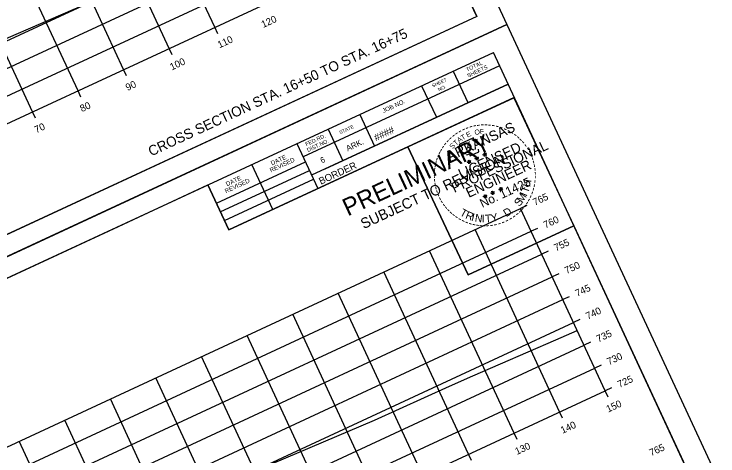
# Model space of a CAD drawing. Extents: x 1354696 to 1366163, y 660729 to 670380.
# Drawn here: x 1358797.4 to 1358937.5, y 666347.2 to 666435.2 of the extents above; entities that cross this region are included whole.
import ezdxf

# ---------------------------------------------------------------- set-up
doc = ezdxf.new("R2010")
doc.units = 0
for name, color, linetype in [('R_Axis', 7, 'Continuous'), ('R_Axis Annot', 7, 'Continuous'), ('R_Border', 7, 'Continuous'), ('R_Border PE', 7, 'Continuous'), ('R_Border Prem', 7, 'Continuous'), ('R_Draft', 7, 'Continuous'), ('R_Exist Surface', 7, 'Continuous'), ('R_Grid', 7, 'Continuous'), ('R_No Plot', 7, 'Continuous')]:
    doc.layers.add(name, color=color, linetype=linetype)

msp = doc.modelspace()

# ---------------------------------------------------------------- linework, layer by layer
at = {"layer": 'R_Axis'}
for p, q in [((1358601.56, 666323.04), (1358873.66, 666449.37)), ((1358837.97, 666431.26), (1358837.38, 666432.53)), ((1358828.9, 666427.05), (1358828.31, 666428.32)), ((1358819.83, 666422.84), (1358819.24, 666424.11)), ((1358810.76, 666418.63), (1358810.17, 666419.9)), ((1358801.69, 666414.42), (1358801.1, 666415.69)), ((1358899.5, 666397.05), (1358898.23, 666396.46)), ((1358915.07, 666360.18), (1358898.23, 666396.46)), ((1358901.6, 666392.51), (1358900.33, 666391.93)), ((1358903.71, 666387.98), (1358902.44, 666387.39)), ((1358905.81, 666383.44), (1358904.54, 666382.86)), ((1358907.92, 666378.91), (1358906.65, 666378.32)), ((1358910.03, 666374.37), (1358908.76, 666373.78)), ((1358912.13, 666369.84), (1358910.86, 666369.25)), ((1358914.24, 666365.3), (1358912.97, 666364.71)), ((1358642.97, 666233.85), (1358915.07, 666360.18)), ((1358916.34, 666360.77), (1358915.07, 666360.18)), ((1358915.66, 666358.91), (1358915.07, 666360.18)), ((1358906.59, 666354.7), (1358906, 666355.97)), ((1358897.52, 666350.49), (1358896.93, 666351.76)), ((1358888.45, 666346.28), (1358887.86, 666347.55))]:
    msp.add_line(p, q, dxfattribs=at)
at = {"layer": 'R_Border'}
for p, q in [((1358889.5, 666434.68), (1358802.98, 666621.03)), ((1358889.5, 666434.68), (1358602.72, 666301.53)), ((1358606.04, 666294.39), (1358892.82, 666427.53)), ((1358979.34, 666241.18), (1358892.82, 666427.53)), ((1358894.06, 666424.87), (1358854.97, 666406.72)), ((1358894.05, 666424.88), (1358894.05, 666424.88)), ((1358884.84, 666423.83), (1358887.76, 666417.53)), ((1358895.74, 666421.24), (1358856.65, 666403.09)), ((1358859.34, 666404.33), (1358895.74, 666421.24)), ((1358878.54, 666420.9), (1358881.47, 666414.61)), ((1358896.98, 666418.57), (1358840.17, 666392.19)), ((1358866.23, 666415.19), (1358869.15, 666408.89)), ((1358859.93, 666412.26), (1358862.85, 666405.97)), ((1358853.73, 666409.38), (1358857.89, 666400.42)), ((1358837.7, 666397.51), (1358855.42, 666405.74)), ((1358848.95, 666396.27), (1358844.78, 666405.23)), ((1358838.48, 666395.82), (1358856.2, 666404.05)), ((1358839.3, 666394.06), (1358857.02, 666402.29)), ((1358840.17, 666392.19), (1358836.01, 666401.15))]:
    msp.add_line(p, q, dxfattribs=at)
at = {"layer": 'R_Border PE'}
for p, q in [((1358890.74, 666407.12), (1358890.99, 666407.19)), ((1358890.74, 666407.12), (1358891.1, 666407.17)), ((1358891.1, 666407.17), (1358890.95, 666407.5)), ((1358890.95, 666407.5), (1358891.1, 666407.29)), ((1358890.95, 666407.5), (1358891.02, 666407.25)), ((1358891.03, 666406.81), (1358891.1, 666407.17)), ((1358891.37, 666407.42), (1358891.1, 666407.17)), ((1358891.42, 666406.99), (1358891.1, 666407.17)), ((1358891.37, 666407.42), (1358891.13, 666407.25)), ((1358891.42, 666406.99), (1358891.18, 666407.19)), ((1358891.37, 666407.42), (1358891.23, 666407.24)), ((1358887.62, 666405.69), (1358887.87, 666405.75)), ((1358887.98, 666405.73), (1358887.83, 666406.06)), ((1358887.83, 666406.06), (1358887.98, 666405.86)), ((1358887.83, 666406.06), (1358887.9, 666405.82)), ((1358888.25, 666405.98), (1358887.98, 666405.73)), ((1358888.25, 666405.98), (1358888.01, 666405.82)), ((1358888.3, 666405.55), (1358888.06, 666405.76)), ((1358888.25, 666405.98), (1358888.11, 666405.8)), ((1358889.14, 666406.39), (1358889.38, 666406.46)), ((1358889.14, 666406.39), (1358889.5, 666406.44)), ((1358889.14, 666406.39), (1358889.4, 666406.38)), ((1358889.5, 666406.44), (1358889.35, 666406.77)), ((1358889.35, 666406.77), (1358889.5, 666406.56)), ((1358889.35, 666406.77), (1358889.41, 666406.52)), ((1358889.43, 666406.08), (1358889.5, 666406.44)), ((1358889.43, 666406.08), (1358889.53, 666406.36)), ((1358889.43, 666406.08), (1358889.44, 666406.35)), ((1358889.77, 666406.68), (1358889.5, 666406.44)), ((1358889.82, 666406.26), (1358889.5, 666406.44)), ((1358889.77, 666406.68), (1358889.53, 666406.52)), ((1358889.82, 666406.26), (1358889.53, 666406.36)), ((1358889.82, 666406.26), (1358889.57, 666406.46)), ((1358889.77, 666406.68), (1358889.62, 666406.5)), ((1358890.74, 666407.12), (1358891.01, 666407.11)), ((1358891.03, 666406.81), (1358891.14, 666407.09)), ((1358891.03, 666406.81), (1358891.04, 666407.08)), ((1358891.42, 666406.99), (1358891.14, 666407.09)), ((1358887.62, 666405.69), (1358887.98, 666405.73)), ((1358887.62, 666405.69), (1358887.89, 666405.68)), ((1358887.91, 666405.37), (1358887.98, 666405.73)), ((1358887.91, 666405.37), (1358888.02, 666405.66)), ((1358887.91, 666405.37), (1358887.93, 666405.65)), ((1358888.3, 666405.55), (1358887.98, 666405.73)), ((1358888.3, 666405.55), (1358888.02, 666405.66)), ((1358893.93, 666400.25), (1358894.18, 666400.32)), ((1358893.93, 666400.25), (1358894.29, 666400.3)), ((1358893.93, 666400.25), (1358894.19, 666400.24)), ((1358894.29, 666400.3), (1358894.14, 666400.63)), ((1358894.14, 666400.63), (1358894.29, 666400.43)), ((1358894.14, 666400.63), (1358894.21, 666400.39)), ((1358894.22, 666399.94), (1358894.29, 666400.3)), ((1358894.22, 666399.94), (1358894.32, 666400.23)), ((1358894.22, 666399.94), (1358894.23, 666400.21)), ((1358894.56, 666400.55), (1358894.29, 666400.3)), ((1358894.61, 666400.12), (1358894.29, 666400.3)), ((1358894.56, 666400.55), (1358894.32, 666400.38)), ((1358894.61, 666400.12), (1358894.32, 666400.22)), ((1358894.61, 666400.12), (1358894.36, 666400.33)), ((1358894.56, 666400.55), (1358894.42, 666400.37)), ((1358890.81, 666398.82), (1358891.05, 666398.88)), ((1358890.81, 666398.82), (1358891.17, 666398.86)), ((1358890.81, 666398.82), (1358891.07, 666398.81)), ((1358891.17, 666398.86), (1358891.02, 666399.19)), ((1358891.02, 666399.19), (1358891.17, 666398.99)), ((1358891.02, 666399.19), (1358891.08, 666398.95)), ((1358891.1, 666398.5), (1358891.17, 666398.86)), ((1358891.1, 666398.5), (1358891.2, 666398.79)), ((1358891.1, 666398.5), (1358891.11, 666398.78)), ((1358891.44, 666399.11), (1358891.17, 666398.86)), ((1358891.49, 666398.68), (1358891.17, 666398.86)), ((1358891.44, 666399.11), (1358891.2, 666398.94)), ((1358891.49, 666398.68), (1358891.2, 666398.79)), ((1358891.49, 666398.68), (1358891.24, 666398.89)), ((1358891.44, 666399.11), (1358891.3, 666398.93)), ((1358892.32, 666399.52), (1358892.57, 666399.58)), ((1358892.32, 666399.52), (1358892.68, 666399.57)), ((1358892.32, 666399.52), (1358892.59, 666399.51)), ((1358892.68, 666399.57), (1358892.53, 666399.9)), ((1358892.53, 666399.9), (1358892.68, 666399.69)), ((1358892.53, 666399.9), (1358892.6, 666399.65)), ((1358892.61, 666399.21), (1358892.68, 666399.57)), ((1358892.61, 666399.21), (1358892.72, 666399.49)), ((1358892.61, 666399.21), (1358892.62, 666399.48)), ((1358892.95, 666399.81), (1358892.68, 666399.57)), ((1358893, 666399.39), (1358892.68, 666399.57)), ((1358892.95, 666399.81), (1358892.71, 666399.65)), ((1358893, 666399.39), (1358892.72, 666399.49)), ((1358893, 666399.39), (1358892.75, 666399.59)), ((1358892.95, 666399.81), (1358892.81, 666399.63))]:
    msp.add_line(p, q, dxfattribs=at)
for points in [[(1358889.6, 666409.86), (1358889.61, 666410.18), (1358889, 666409.87), (1358888.85, 666410.53), (1358886.03, 666409.22)], [(1358886.03, 666409.22), (1358886.62, 666408.58)], [(1358887.49, 666407.23), (1358887.53, 666407.15), (1358888.05, 666407.37), (1358888.2, 666406.92), (1358889.89, 666407.71), (1358889.85, 666408.28)], [(1358890.95, 666407.5), (1358891.42, 666406.99), (1358890.74, 666407.12), (1358891.37, 666407.42), (1358891.03, 666406.81), (1358890.95, 666407.5)], [(1358887.83, 666406.06), (1358888.3, 666405.55), (1358887.62, 666405.69), (1358888.25, 666405.98), (1358887.91, 666405.37), (1358887.83, 666406.06)], [(1358889.35, 666406.77), (1358889.82, 666406.26), (1358889.14, 666406.39), (1358889.77, 666406.68), (1358889.43, 666406.08), (1358889.35, 666406.77)], [(1358894.14, 666400.63), (1358894.61, 666400.12), (1358893.93, 666400.25), (1358894.56, 666400.55), (1358894.22, 666399.94), (1358894.14, 666400.63)], [(1358891.02, 666399.19), (1358891.49, 666398.68), (1358890.81, 666398.82), (1358891.44, 666399.11), (1358891.1, 666398.5), (1358891.02, 666399.19)], [(1358892.53, 666399.9), (1358893, 666399.39), (1358892.32, 666399.52), (1358892.95, 666399.81), (1358892.61, 666399.21), (1358892.53, 666399.9)]]:
    msp.add_lwpolyline(points, dxfattribs=at)
for centre, radius in [((1358891.1, 666407.17), 0.172), ((1358891.1, 666407.17), 0.145), ((1358891.1, 666407.17), 0.116), ((1358891.1, 666407.17), 0.0991), ((1358891.1, 666407.17), 0.0747), ((1358891.1, 666407.17), 0.0495), ((1358891.1, 666407.17), 0.0296), ((1358887.98, 666405.73), 0.172), ((1358887.98, 666405.73), 0.145), ((1358887.98, 666405.73), 0.116), ((1358887.98, 666405.73), 0.0991), ((1358887.98, 666405.73), 0.0747), ((1358887.98, 666405.73), 0.0495), ((1358887.98, 666405.73), 0.0296), ((1358889.5, 666406.44), 0.172), ((1358889.5, 666406.44), 0.145), ((1358889.5, 666406.44), 0.116), ((1358889.5, 666406.44), 0.0991), ((1358889.5, 666406.44), 0.0747), ((1358889.5, 666406.44), 0.0495), ((1358889.5, 666406.44), 0.0296), ((1358894.29, 666400.3), 0.172), ((1358894.29, 666400.3), 0.145), ((1358894.29, 666400.3), 0.116), ((1358894.29, 666400.3), 0.0991), ((1358894.29, 666400.3), 0.0747), ((1358894.29, 666400.3), 0.0495), ((1358894.29, 666400.3), 0.0296), ((1358891.17, 666398.86), 0.172), ((1358891.17, 666398.86), 0.145), ((1358891.17, 666398.86), 0.116), ((1358891.17, 666398.86), 0.0991), ((1358891.17, 666398.86), 0.0747), ((1358891.17, 666398.86), 0.0495), ((1358891.17, 666398.86), 0.0296), ((1358892.68, 666399.56), 0.172), ((1358892.68, 666399.56), 0.145), ((1358892.68, 666399.56), 0.116), ((1358892.68, 666399.56), 0.0991), ((1358892.68, 666399.56), 0.0747), ((1358892.68, 666399.56), 0.0495), ((1358892.68, 666399.56), 0.0296)]:
    msp.add_circle(centre, radius, dxfattribs=at)
at = {"layer": 'R_Exist Surface'}
for points in [[(1358776.53, 666421.96), (1358809.22, 666436.09), (1358817.9, 666439.8), (1358839.02, 666449), (1358865.43, 666460.87), (1358867.83, 666461.94)], [(1358848.88, 666345.73), (1358869.14, 666354.3), (1358884.05, 666361.08), (1358888.71, 666363.17), (1358905.21, 666370.29), (1358909.49, 666372.21)]]:
    msp.add_lwpolyline(points, dxfattribs=at)
at = {"layer": 'R_Grid'}
for p, q in [((1358837.38, 666432.53), (1358818.43, 666473.35)), ((1358828.31, 666428.32), (1358809.36, 666469.13)), ((1358819.24, 666424.11), (1358800.29, 666464.92)), ((1358595.24, 666336.65), (1358867.35, 666462.98)), ((1358810.17, 666419.9), (1358791.22, 666460.71)), ((1358597.35, 666332.11), (1358869.45, 666458.44)), ((1358801.1, 666415.69), (1358782.15, 666456.5)), ((1358599.45, 666327.58), (1358871.56, 666453.91)), ((1358601.56, 666323.04), (1358873.66, 666449.37)), ((1358626.12, 666270.13), (1358898.23, 666396.46)), ((1358915.07, 666360.18), (1358898.23, 666396.46)), ((1358628.23, 666265.59), (1358900.33, 666391.93)), ((1358906, 666355.97), (1358889.16, 666392.25)), ((1358896.93, 666351.76), (1358880.09, 666388.04)), ((1358630.33, 666261.06), (1358902.44, 666387.39)), ((1358887.86, 666347.55), (1358871.02, 666383.83)), ((1358632.44, 666256.52), (1358904.54, 666382.86)), ((1358878.79, 666343.34), (1358861.95, 666379.62)), ((1358634.55, 666251.99), (1358906.65, 666378.32)), ((1358869.72, 666339.12), (1358852.88, 666375.41)), ((1358636.65, 666247.45), (1358908.76, 666373.78)), ((1358860.65, 666334.91), (1358843.81, 666371.19)), ((1358638.76, 666242.92), (1358910.86, 666369.25)), ((1358851.58, 666330.7), (1358834.74, 666366.98)), ((1358640.86, 666238.38), (1358912.97, 666364.71)), ((1358842.51, 666326.49), (1358825.67, 666362.77)), ((1358642.97, 666233.85), (1358915.07, 666360.18)), ((1358833.44, 666322.28), (1358816.6, 666358.56)), ((1358824.37, 666318.07), (1358807.53, 666354.35)), ((1358815.3, 666313.86), (1358798.46, 666350.14))]:
    msp.add_line(p, q, dxfattribs=at)
at = {"layer": 'R_No Plot'}
for p, q in [((1358593.15, 666292.7), (1358895.49, 666433.07)), ((1358593.15, 666292.7), (1358895.49, 666433.07)), ((1358884.7, 666388.11), (1358884.7, 666388.11))]:
    msp.add_line(p, q, dxfattribs=at)
for points in [[(1358503.31, 666486.2), (1358805.65, 666626.57), (1358895.49, 666433.07), (1358593.15, 666292.7)], [(1358728.37, 666586.39), (1358746.17, 666594.66), (1358750.33, 666585.69), (1358764.94, 666592.48), (1358785.98, 666602.25), (1358797.95, 666576.76), (1358819, 666586.53), (1358889.5, 666434.68), (1358602.72, 666301.53), (1358516.2, 666487.89)], [(1358593.15, 666292.7), (1358895.49, 666433.07), (1358985.33, 666239.57), (1358682.98, 666099.2)], [(1358875.82, 666408.75), (1358896.87, 666418.52), (1358908.84, 666393.03), (1358887.79, 666383.26)], [(1358818.21, 666392.89), (1358836.01, 666401.15), (1358840.17, 666392.19), (1358854.78, 666398.98), (1358875.82, 666408.75), (1358887.79, 666383.26), (1358908.84, 666393.03), (1358979.34, 666241.18), (1358692.56, 666108.03), (1358606.04, 666294.39)]]:
    msp.add_lwpolyline(points, close=True, dxfattribs=at)

# ---------------------------------------------------------------- texts
at = {"layer": 'R_Axis Annot'}
for s, p in [('120', (1358847.02, 666432.38)), ('110', (1358838.31, 666428.33)), ('100', (1358828.83, 666423.93)), ('90', (1358820.02, 666419.84)), ('80', (1358810.95, 666415.63)), ('70', (1358801.88, 666411.42)), ('765', (1358901.06, 666397)), ('760', (1358903.17, 666392.47)), ('755', (1358905.27, 666387.93)), ('750', (1358907.38, 666383.4)), ('745', (1358909.48, 666378.86)), ('740', (1358911.59, 666374.33)), ('735', (1358913.7, 666369.79)), ('730', (1358915.8, 666365.26)), ('725', (1358917.91, 666360.72)), ('150', (1358915.65, 666355.82)), ('140', (1358906.58, 666351.6)), ('130', (1358897.51, 666347.39)), ('765', (1358924.22, 666347.12))]:
    msp.add_text(s, height=1.4, rotation=24.9042, dxfattribs=at).set_placement(p)
at = {"layer": 'R_Border'}
for s, height, p in [('TOTAL', 0.782, (1358887.59, 666423.69)), ('SHEETS', 0.782, (1358887.83, 666422.51)), ('SHEET', 0.684, (1358880.77, 666420.53)), ('NO.', 0.684, (1358881.97, 666419.78)), ('JOB NO.', 0.879, (1358870.96, 666415.44)), ('STATE', 0.684, (1358862.35, 666411.23)), ('####', 1.4, (1358869.47, 666409.86)), ('FED.RD.', 0.782, (1358855.61, 666408.85)), ('DIST.NO.', 0.782, (1358855.93, 666407.69)), ('ARK.', 1.172, (1358863.83, 666407.81)), ('REVISED', 0.879, (1358848.55, 666403.62)), ('DATE', 0.879, (1358848.76, 666405.02)), ('6', 1.17, (1358858.7, 666405.43)), ('BORDER', 1.4, (1358858.49, 666401.18)), ('DATE', 0.879, (1358839.82, 666400.87)), ('REVISED', 0.879, (1358839.61, 666399.47))]:
    msp.add_text(s, height=height, rotation=24.9042, dxfattribs=at).set_placement(p)
at = {"layer": 'R_Border PE'}
for s, height, rotation, p in [('ARKANSAS', 2, 24.9042, (1358884.13, 666405.82)), ('-', 1.6, 17.0659, (1358888.18, 666412.04)), ('-', 1.6, 12.1091, (1358888.88, 666412.24)), ('-', 1.6, 7.2404, (1358889.53, 666412.36)), ('-', 1.6, 2.7593, (1358890.29, 666412.47)), ('-', 1.6, 359.0253, (1358890.97, 666412.49)), ('-', 1.6, 354.5451, (1358891.62, 666412.48)), ('-', 1.6, 350.7668, (1358892.35, 666412.42)), ('-', 1.6, 345.4339, (1358893.09, 666412.29)), ('-', 1.6, 35.1235, (1358885.54, 666410.68)), ('-', 1.6, 30.801, (1358886.16, 666411.09)), ('-', 1.6, 25.0904, (1358886.83, 666411.48)), ('-', 1.6, 22.6472, (1358887.49, 666411.77)), ('E', 1, 25.7365, (1358887.66, 666410.57)), ('O', 1, 15.3557, (1358889.2, 666411.06)), ('F', 1, 4.9748, (1358890.16, 666411.25)), ('-', 1.6, 340.4828, (1358893.83, 666412.1)), ('-', 1.6, 334.7839, (1358894.58, 666411.84)), ('-', 1.6, 331.5563, (1358895.31, 666411.52)), ('-', 1.4, 328.5795, (1358895.99, 666411.2)), ('-', 1.6, 49.2114, (1358883.95, 666409.21)), ('-', 1.6, 44.0802, (1358884.41, 666409.72)), ('-', 1.6, 38.5343, (1358884.99, 666410.25)), ('T', 1, 41.3078, (1358885.36, 666408.92)), ('A', 1, 36.1173, (1358886, 666409.5)), ('T', 1, 30.9269, (1358886.7, 666410.01)), ('-', 1.6, 324.5725, (1358896.54, 666410.79)), ('-', 1.6, 319.567, (1358897.09, 666410.37)), ('-', 1.6, 315.477, (1358897.56, 666409.95)), ('-', 1.6, 58.9677, (1358883.13, 666408.06)), ('-', 1.6, 53.696, (1358883.51, 666408.65)), ('S', 1, 46.4982, (1358884.67, 666408.24)), ('PROFESSIONAL', 2, 24.9042, (1358885.03, 666399.56)), ('LICENSED', 2, 24.9042, (1358886.42, 666402.31)), ('-', 1.6, 310.0274, (1358898.02, 666409.53)), ('-', 1.6, 305.4535, (1358898.51, 666408.94)), ('-', 1.6, 301.5003, (1358898.98, 666408.31)), ('-', 1.6, 67.8664, (1358882.28, 666406.36)), ('-', 1.6, 63.8548, (1358882.5, 666406.92)), ('-', 1.6, 61.1359, (1358882.77, 666407.46)), ('DWB', 0.01, 24.9042, (1358891.09, 666407.16)), ('-', 1.6, 299.2343, (1358899.34, 666407.68)), ('-', 1.6, 294.8448, (1358899.64, 666407.12)), ('-', 1.6, 75.5183, (1358881.91, 666405.13)), ('-', 1.6, 73.3272, (1358882.07, 666405.74)), ('ENGINEER', 2, 24.9042, (1358887.91, 666398.56)), ('DWB', 0.01, 24.9042, (1358889.49, 666406.43)), ('-', 1.6, 288.4214, (1358899.9, 666406.51)), ('-', 1.6, 285.8995, (1358900.11, 666405.89)), ('-', 1.6, 82.9748, (1358881.7, 666403.82)), ('-', 1.6, 79.1366, (1358881.78, 666404.44)), ('DWB', 0.01, 24.9042, (1358887.97, 666405.72)), ('-', 1.6, 280.6668, (1358900.3, 666405.23)), ('-', 1.6, 277.7723, (1358900.44, 666404.5)), ('-', 1.6, 92.6784, (1358881.7, 666402.47)), ('-', 1.6, 87.7755, (1358881.68, 666403.13)), ('-', 1.6, 272.7928, (1358900.52, 666403.79)), ('-', 1.6, 269.5239, (1358900.55, 666403.11)), ('-', 1.6, 97.2986, (1358881.77, 666401.81)), ('-', 1.6, 100.3651, (1358881.89, 666401.08)), ('No. 11425', 1.757, 24.9042, (1358890.62, 666396.56)), ('H', 1.54, 79.513, (1358900.12, 666400.67)), ('-', 1.6, 263.9754, (1358900.51, 666402.26)), ('-', 1.6, 106.1054, (1358882.07, 666400.37)), ('DWB', 0.01, 24.9042, (1358894.28, 666400.29)), ('T', 1.54, 71.5486, (1358899.71, 666399.44)), ('-', 1.6, 256.1579, (1358900.27, 666400.81)), ('-', 1.6, 258.7494, (1358900.42, 666401.5)), ('-', 1.6, 110.0905, (1358882.29, 666399.72)), ('-', 1.6, 113.9664, (1358882.57, 666399.07)), ('DWB', 0.01, 24.9042, (1358891.16, 666398.85)), ('DWB', 0.01, 24.9042, (1358892.67, 666399.56)), ('M', 1.54, 57.5605, (1358898.59, 666397.46)), ('I', 1.54, 67.0178, (1358899.4, 666398.77)), ('-', 1.6, 245.9893, (1358899.81, 666399.41)), ('-', 1.6, 250.6695, (1358900.07, 666400.09)), ('-', 1.6, 119.1, (1358882.9, 666398.43)), ('-', 1.6, 123.8521, (1358883.25, 666397.85)), ('-', 1.6, 126.6191, (1358883.68, 666397.24)), ('S', 1.54, 51.8354, (1358898, 666396.74)), ('-', 1.6, 237.1533, (1358899.19, 666398.18)), ('-', 1.6, 240.6405, (1358899.51, 666398.75)), ('-', 1.6, 130.362, (1358884.08, 666396.77)), ('-', 1.6, 133.9916, (1358884.54, 666396.29)), ('T', 1.54, 330.9447, (1358886, 666395.18)), ('D', 1.54, 31.3011, (1358895.37, 666394.71)), ('-', 1.6, 225.6226, (1358897.95, 666396.57)), ('-', 1.6, 229.1558, (1358898.4, 666397.08)), ('-', 1.6, 232.261, (1358898.83, 666397.63)), ('-', 1.6, 138.9685, (1358885.02, 666395.86)), ('-', 1.6, 140.633, (1358885.56, 666395.43)), ('-', 1.6, 145.3513, (1358886.13, 666395.04)), ('R', 1.54, 338.9091, (1358887.13, 666394.55)), ('I', 1.54, 346.8735, (1358888.34, 666394.09)), ('N', 1.54, 351.4044, (1358889.05, 666393.9)), ('I', 1.54, 0.2645, (1358890.48, 666393.69)), ('T', 1.54, 4.7953, (1358891.22, 666393.67)), ('Y', 1.54, 12.7597, (1358892.51, 666393.78)), ('-', 1.6, 210.7208, (1358896.25, 666395.15)), ('.', 1.54, 38.6683, (1358896.4, 666395.33)), ('-', 1.6, 216.1899, (1358896.86, 666395.58)), ('-', 1.6, 220.3785, (1358897.44, 666396.06)), ('-', 1.6, 150.7976, (1358886.73, 666394.7)), ('-', 1.6, 155.6223, (1358887.38, 666394.4)), ('-', 1.6, 159.128, (1358888.08, 666394.12)), ('-', 1.6, 163.838, (1358888.75, 666393.92)), ('-', 1.6, 169.5505, (1358889.43, 666393.79)), ('-', 1.6, 172.9939, (1358890.09, 666393.69)), ('-', 1.6, 176.4746, (1358890.75, 666393.64)), ('-', 1.6, 187.7024, (1358892.72, 666393.76)), ('-', 1.6, 192.4597, (1358893.43, 666393.91)), ('-', 1.6, 198.0196, (1358894.18, 666394.14)), ('-', 1.6, 201.4224, (1358894.88, 666394.41)), ('-', 1.6, 206.4959, (1358895.55, 666394.74)), ('-', 1.6, 179.5044, (1358891.33, 666393.63)), ('-', 1.6, 183.4654, (1358892, 666393.67))]:
    msp.add_text(s, height=height, rotation=rotation, dxfattribs=at).set_placement(p)
at = {"layer": 'R_Border Prem'}
for s, height, p in [('PRELIMINARY', 3.5, (1358863.83, 666394.87)), ('SUBJECT TO REVISION', 2.0751, (1358867, 666392.34)), ('DWB', 0.01, (1358863.73, 666396.86))]:
    msp.add_text(s, height=height, rotation=24.9042, dxfattribs=at).set_placement(p)
at = {"layer": 'R_Draft'}
msp.add_text('CROSS SECTION STA. 16+50 TO STA. 16+75', height=2, rotation=24.9042, dxfattribs=at).set_placement((1358824.72, 666406.81))

doc.saveas('drawing.dxf')
